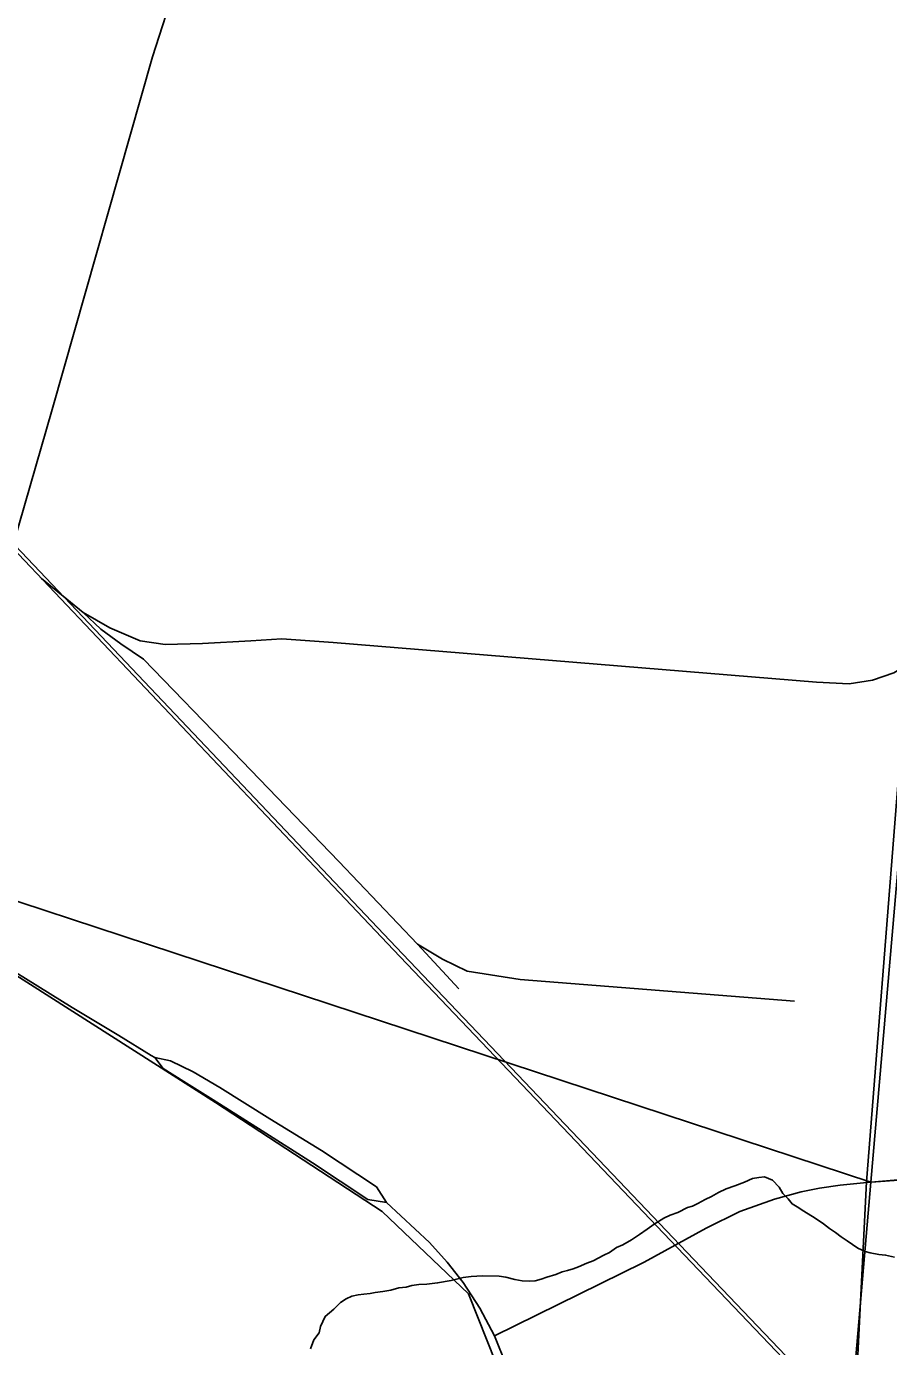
# Model space of a CAD drawing. Extents: x 0 to 34, y 0 to 22.
# Drawn here: x 2.906 to 3.482, y 16.249 to 17.132 of the extents above; entities that cross this region are included whole.
import ezdxf

# ---------------------------------------------------------------- set-up
doc = ezdxf.new("R2010")
doc.units = 0
for name, color, linetype in [('GM_X_City_Street', 7, 'Continuous'), ('GM_X_County_Road', 7, 'Continuous'), ('GM_X_Minor_River', 7, 'Continuous'), ('GM_X_Rail_Line', 7, 'Continuous'), ('GM_X_Section', 7, 'Continuous'), ('GM_X_State_Route', 7, 'Continuous'), ('GM_X_Township_Road', 7, 'Continuous')]:
    doc.layers.add(name, color=color, linetype=linetype)

msp = doc.modelspace()

# ---------------------------------------------------------------- linework, layer by layer
at = {"layer": 'GM_X_City_Street'}
msp.add_lwpolyline([(2.82756, 16.54429), (2.89344, 16.77389), (2.92304, 16.87615), (2.99008, 17.11211), (3.006, 17.16133), (3.02619, 17.54394), (3.02633, 17.54659), (3.02667, 17.55287), (3.0555, 18.06084), (3.07082, 18.27886), (3.0961, 18.5247), (3.1069, 18.68439), (3.11632, 18.80103)], dxfattribs=at)
at = {"layer": 'GM_X_County_Road'}
for points in [[(3.31896, 16.30546), (3.36028, 16.32822), (3.38298, 16.3393), (3.40613, 16.34768), (3.42388, 16.35253), (3.43625, 16.35503), (3.45011, 16.35688), (3.46786, 16.35865), (3.5563, 16.36517), (3.71378, 16.37903), (3.76287, 16.38342)], [(3.21886, 16.2561), (3.31806, 16.30496), (3.31896, 16.30546)]]:
    msp.add_lwpolyline(points, dxfattribs=at)
at = {"layer": 'GM_X_Minor_River'}
msp.add_lwpolyline([(3.48642, 16.30881), (3.48038, 16.31014), (3.47583, 16.31066), (3.47016, 16.31159), (3.46676, 16.31246), (3.46189, 16.31488), (3.45481, 16.31966), (3.45071, 16.32245), (3.44699, 16.32522), (3.44289, 16.32801), (3.4388, 16.33118), (3.4332, 16.33477), (3.42574, 16.33956), (3.42126, 16.34236), (3.4179, 16.34436), (3.41534, 16.34786), (3.41164, 16.3514), (3.40911, 16.35566), (3.40468, 16.36035), (3.39942, 16.36242), (3.39561, 16.36215), (3.39141, 16.36152), (3.38602, 16.35902), (3.37949, 16.35656), (3.37372, 16.35446), (3.36871, 16.35195), (3.36407, 16.34943), (3.35983, 16.34728), (3.35482, 16.34477), (3.35134, 16.34297), (3.34789, 16.34194), (3.34134, 16.33872), (3.33634, 16.33697), (3.3321, 16.33482), (3.32552, 16.33084), (3.32087, 16.32756), (3.31582, 16.32391), (3.31039, 16.32028), (3.3046, 16.31703), (3.30036, 16.31526), (3.29571, 16.31198), (3.29185, 16.3102), (3.2849, 16.30623), (3.28068, 16.30483), (3.2749, 16.30235), (3.27144, 16.30094), (3.26761, 16.29991), (3.26416, 16.29888), (3.25993, 16.2971), (3.2538, 16.29539), (3.24995, 16.29399), (3.24612, 16.29296), (3.24231, 16.2927), (3.23738, 16.29285), (3.23246, 16.29376), (3.22643, 16.29547), (3.22188, 16.29599), (3.21087, 16.29632), (3.20326, 16.2958), (3.19792, 16.2952), (3.18987, 16.29316), (3.18071, 16.29154), (3.17346, 16.29062), (3.16813, 16.29041), (3.16355, 16.28978), (3.15972, 16.28876), (3.15476, 16.28815), (3.1494, 16.28679), (3.14405, 16.28582), (3.13909, 16.28521), (3.13565, 16.28455), (3.13145, 16.28392), (3.12764, 16.28366), (3.12343, 16.28265), (3.11958, 16.28086), (3.11571, 16.27832), (3.1114, 16.27389), (3.10555, 16.26913), (3.10232, 16.26238), (3.10144, 16.25822), (3.09788, 16.25339), (3.0958, 16.24737)], dxfattribs=at)
at = {"layer": 'GM_X_Rail_Line'}
for p, q in [((2.91576, 16.76298), (2.94365, 16.74026)), ((3.16724, 16.51831), (3.19486, 16.48839))]:
    msp.add_line(p, q, dxfattribs=at)
for points in [[(4.20391, 15.41642), (3.74391, 15.89669), (3.34284, 16.31693), (3.15304, 16.51618), (2.89818, 16.78515), (2.70052, 16.99019), (2.596, 17.10186), (2.43236, 17.27175), (2.1, 17.62138)], [(4.20107, 15.4158), (3.74211, 15.89497), (3.34104, 16.31522), (3.15124, 16.51447), (2.89639, 16.78343), (2.69872, 16.98848), (2.5942, 17.10014), (2.43056, 17.27003), (2.1, 17.61777)], [(3.34444, 15.37384), (3.24995, 15.83275), (3.23923, 15.90963), (3.23757, 15.97369), (3.24246, 16.11331), (3.23802, 16.19204), (3.20138, 16.28414), (3.14367, 16.3394), (3.03229, 16.41226), (2.58864, 16.69515), (2.44885, 16.78313), (2.37378, 16.83814), (2.1, 17.0501)], [(2.94365, 16.74026), (2.95549, 16.72908), (2.96897, 16.71921), (2.98409, 16.70902), (3.04405, 16.6469), (3.11463, 16.57355), (3.16724, 16.51831)], [(2.94365, 16.74026), (2.96141, 16.73006), (2.98179, 16.72119), (2.99856, 16.71888), (3.02355, 16.71954), (3.05577, 16.72119), (3.07649, 16.7225), (3.11101, 16.7202), (3.43423, 16.69357), (3.45593, 16.69258), (3.47172, 16.69488), (3.48586, 16.69981), (3.5046, 16.71132)], [(3.16724, 16.51831), (3.18401, 16.50812), (3.20045, 16.50023), (3.23596, 16.49464), (3.41944, 16.48017)]]:
    msp.add_lwpolyline(points, dxfattribs=at)
at = {"layer": 'GM_X_Section'}
for points in [[(2.46777, 17.75239), (3.55718, 17.36386), (3.47043, 16.3589), (2.38346, 16.71678)], [(3.55718, 17.36386), (4.59055, 17.48975), (4.49806, 16.44705), (3.47043, 16.3589)], [(2.38346, 16.71678), (3.47043, 16.3589), (3.38505, 15.36453), (2.30941, 15.68168)], [(4.49806, 16.44705), (4.40562, 15.42658), (3.38505, 15.36453), (3.47043, 16.3589)]]:
    msp.add_lwpolyline(points, close=True, dxfattribs=at)
at = {"layer": 'GM_X_State_Route'}
msp.add_line((2.99168, 16.44229), (2.98927, 16.44378), dxfattribs=at)
for points in [[(2.98927, 16.44378), (2.96758, 16.45719), (2.93637, 16.47583), (2.89871, 16.49932), (2.86314, 16.52142), (2.82756, 16.54429)], [(3.14654, 16.34542), (3.13987, 16.35584), (3.10305, 16.38014), (3.06855, 16.40141), (3.03504, 16.42225), (3.01719, 16.43272), (3.00214, 16.44019), (2.99168, 16.44229)], [(3.14654, 16.34542), (3.13406, 16.34733), (3.09703, 16.3718), (3.06337, 16.39338), (3.03069, 16.41415), (3.01278, 16.42511), (2.99727, 16.4351), (2.99168, 16.44229)], [(3.24413, 16.05783), (3.24437, 16.0801), (3.24503, 16.11846), (3.24514, 16.14348), (3.24371, 16.16497), (3.2404, 16.19033), (3.23511, 16.21193), (3.22717, 16.23563), (3.21886, 16.2561), (3.20899, 16.2746), (3.19796, 16.2919), (3.18716, 16.30546), (3.17526, 16.31858), (3.14654, 16.34542)]]:
    msp.add_lwpolyline(points, dxfattribs=at)
at = {"layer": 'GM_X_Township_Road'}
for points in [[(2.1, 18.80103), (2.1, 15.64273), (2.30819, 15.67449), (2.41453, 15.64269), (2.56063, 15.59901), (3.34545, 15.37326), (3.38453, 15.36202), (3.43107, 15.9332), (3.46044, 16.21669), (3.46763, 16.35917), (3.52846, 17.13016), (3.54803, 17.37056), (3.59843, 17.98971), (3.60868, 18.11568), (3.61042, 18.13705), (3.66451, 18.80103)], [(3.52846, 17.13016), (3.46763, 16.35917), (3.46044, 16.21669), (3.43107, 15.9332), (3.38453, 15.36202), (3.49756, 15.36747)]]:
    msp.add_lwpolyline(points, dxfattribs=at)

doc.saveas('drawing.dxf')
